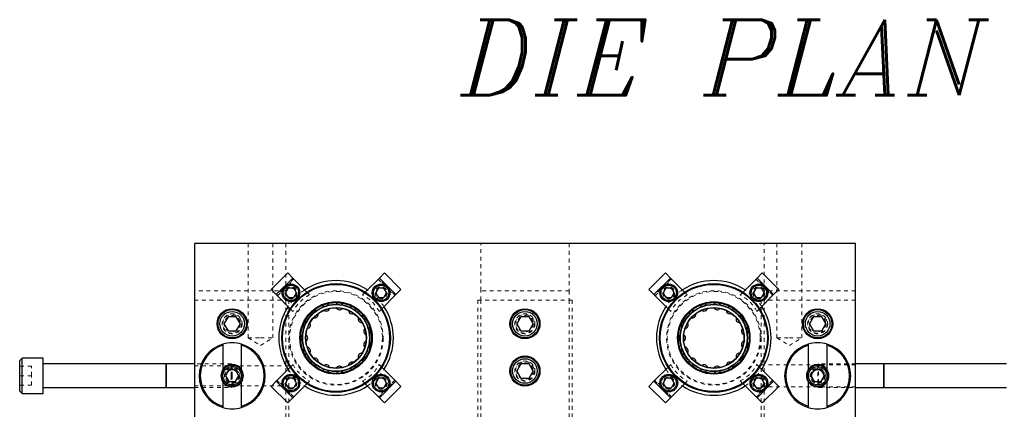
# Model space of a CAD drawing. Header units: inches. Extents: x 1802 to 2468, y -253 to -72.
# Tile 324 of 570: x 2063 to 2089, y -83 to -72. Entities that reach past the tile are written whole.
import ezdxf

# ---------------------------------------------------------------- set-up
doc = ezdxf.new("R2010")
doc.units = ezdxf.units.IN
doc.header["$LTSCALE"] = 0.5
doc.header["$MEASUREMENT"] = 0
doc.linetypes.add('HIDDEN', pattern=[0.225, 0.15, -0.075])
for name, color, linetype in [('DIE-M-S3', 8, 'Continuous'), ('DSS-M-S', 53, 'Continuous'), ('SVD-M-S', 8, 'Continuous')]:
    doc.layers.add(name, color=color, linetype=linetype)
doc.styles.add('I', font='ITALIC.SHX')

msp = doc.modelspace()

# ---------------------------------------------------------------- linework, layer by layer
at = {"layer": 'DIE-M-S3', "linetype": 'Continuous', "lineweight": 25}
for p, q in [((2068.71416, -80.90458), (2068.71416, -80.93593)), ((2068.71416, -80.93593), (2068.71416, -81.58295)), ((2069.21416, -80.93593), (2069.21416, -80.90458)), ((2069.21416, -81.58295), (2069.21416, -80.93593)), ((2084.21416, -80.90458), (2084.21416, -80.93593)), ((2084.21416, -80.93593), (2084.21416, -81.58295)), ((2084.71416, -80.93593), (2084.71416, -80.90458)), ((2084.71416, -81.58295), (2084.71416, -80.93593)), ((2068.71416, -81.90326), (2068.71416, -82.55027)), ((2069.21416, -82.55027), (2069.21416, -81.90326)), ((2084.21416, -81.90326), (2084.21416, -82.55027)), ((2084.71416, -82.55027), (2084.71416, -81.90326)), ((2068.71416, -82.55027), (2068.71416, -82.58163)), ((2069.21416, -82.58163), (2069.21416, -82.55027)), ((2084.21416, -82.55027), (2084.21416, -82.58163)), ((2084.71416, -82.58163), (2084.71416, -82.55027))]:
    msp.add_line(p, q, dxfattribs=at)
at = {"layer": 'DIE-M-S3', "linetype": 'HIDDEN', "lineweight": 18}
for centre in [(2068.96416, -81.7431), (2084.46416, -81.7431)]:
    msp.add_circle(centre, 0.203, dxfattribs=at)
at = {"layer": 'DIE-M-S3', "linetype": 'Continuous', "lineweight": 25}
for centre, radius, start, end in [((2068.96416, -81.7431), 0.875, 106.60155, 253.39845), ((2068.96416, -81.7431), 0.845, 107.208993, 252.791007), ((2068.96416, -81.7431), 0.875, 73.39845, 106.60155), ((2068.96416, -81.7431), 0.875, 286.60155, 73.39845), ((2068.96416, -81.7431), 0.845, 287.208993, 72.791007), ((2084.46416, -81.7431), 0.875, 106.60155, 253.39845), ((2084.46416, -81.7431), 0.845, 107.208993, 252.791007), ((2084.46416, -81.7431), 0.875, 73.39845, 106.60155), ((2084.46416, -81.7431), 0.875, 286.60155, 73.39845), ((2084.46416, -81.7431), 0.845, 287.208993, 72.791007), ((2068.96416, -81.7431), 0.2969, 147.35557, 212.64443), ((2068.96416, -81.7431), 0.2969, 32.64443, 147.35557), ((2068.96416, -81.7431), 0.2969, 327.35557, 32.64443), ((2084.46416, -81.7431), 0.2969, 147.35557, 212.64443), ((2084.46416, -81.7431), 0.2969, 32.64443, 147.35557), ((2084.46416, -81.7431), 0.2969, 327.35557, 32.64443), ((2068.96416, -81.7431), 0.2969, 212.64443, 327.35557), ((2084.46416, -81.7431), 0.2969, 212.64443, 327.35557), ((2068.96416, -81.7431), 0.875, 253.39845, 286.60155), ((2084.46416, -81.7431), 0.875, 253.39845, 286.60155)]:
    msp.add_arc(centre, radius, start, end, dxfattribs=at)
at = {"layer": 'DSS-M-S', "linetype": 'Continuous', "lineweight": 25}
for p, q in [((2067.96416, -78.2431), (2067.96416, -85.6181)), ((2085.46416, -78.2431), (2067.96416, -78.2431)), ((2085.46416, -84.7431), (2085.46416, -78.2431)), ((2070.43394, -79.02448), (2069.99554, -79.46288)), ((2070.56759, -79.15812), (2070.12918, -79.59653)), ((2070.56759, -79.15812), (2070.43394, -79.02448)), ((2070.94081, -79.53135), (2070.56759, -79.15812)), ((2072.86073, -79.15812), (2072.4875, -79.53135)), ((2072.99438, -79.02448), (2072.86073, -79.15812)), ((2073.29914, -79.59653), (2072.86073, -79.15812)), ((2073.43278, -79.46288), (2072.99438, -79.02448)), ((2080.43394, -79.02448), (2079.99554, -79.46288)), ((2080.56759, -79.15812), (2080.12918, -79.59653)), ((2080.56759, -79.15812), (2080.43394, -79.02448)), ((2080.94081, -79.53135), (2080.56759, -79.15812)), ((2082.86073, -79.15812), (2082.4875, -79.53135)), ((2082.99438, -79.02448), (2082.86073, -79.15812)), ((2083.29914, -79.59653), (2082.86073, -79.15812)), ((2083.43278, -79.46288), (2082.99438, -79.02448)), ((2069.99554, -79.46288), (2070.12918, -79.59653)), ((2070.44875, -79.42486), (2070.37658, -79.54986)), ((2070.59309, -79.42486), (2070.44875, -79.42486)), ((2070.66525, -79.54986), (2070.59309, -79.42486)), ((2072.83523, -79.42486), (2072.76306, -79.54986)), ((2072.97957, -79.42486), (2072.83523, -79.42486)), ((2073.05174, -79.54986), (2072.97957, -79.42486)), ((2073.29914, -79.59653), (2073.43278, -79.46288)), ((2079.99554, -79.46288), (2080.12918, -79.59653)), ((2080.44875, -79.42486), (2080.37658, -79.54986)), ((2080.59309, -79.42486), (2080.44875, -79.42486)), ((2080.66525, -79.54986), (2080.59309, -79.42486)), ((2082.83523, -79.42486), (2082.76306, -79.54986)), ((2082.97957, -79.42486), (2082.83523, -79.42486)), ((2083.05174, -79.54986), (2082.97957, -79.42486)), ((2083.29914, -79.59653), (2083.43278, -79.46288)), ((2070.12918, -79.59653), (2070.50241, -79.96976)), ((2070.37658, -79.54986), (2070.44875, -79.67486)), ((2070.44875, -79.67486), (2070.59309, -79.67486)), ((2070.59309, -79.67486), (2070.66525, -79.54986)), ((2072.76306, -79.54986), (2072.83523, -79.67486)), ((2072.83523, -79.67486), (2072.97957, -79.67486)), ((2072.92591, -79.96976), (2073.29914, -79.59653)), ((2072.97957, -79.67486), (2073.05174, -79.54986)), ((2080.12918, -79.59653), (2080.50241, -79.96976)), ((2080.37658, -79.54986), (2080.44875, -79.67486)), ((2080.44875, -79.67486), (2080.59309, -79.67486)), ((2080.59309, -79.67486), (2080.66525, -79.54986)), ((2082.76306, -79.54986), (2082.83523, -79.67486)), ((2082.83523, -79.67486), (2082.97957, -79.67486)), ((2082.92591, -79.96976), (2083.29914, -79.59653)), ((2082.97957, -79.67486), (2083.05174, -79.54986)), ((2070.50241, -81.51645), (2070.12918, -81.88968)), ((2073.29914, -81.88968), (2072.92591, -81.51645)), ((2080.50241, -81.51645), (2080.12918, -81.88968)), ((2083.29914, -81.88968), (2082.92591, -81.51645)), ((2070.44875, -81.81134), (2070.37658, -81.93634)), ((2070.59309, -81.81134), (2070.44875, -81.81134)), ((2070.66525, -81.93634), (2070.59309, -81.81134)), ((2072.83523, -81.81134), (2072.76306, -81.93634)), ((2072.97957, -81.81134), (2072.83523, -81.81134)), ((2073.05174, -81.93634), (2072.97957, -81.81134)), ((2080.44875, -81.81134), (2080.37658, -81.93634)), ((2080.59309, -81.81134), (2080.44875, -81.81134)), ((2080.66525, -81.93634), (2080.59309, -81.81134)), ((2082.83523, -81.81134), (2082.76306, -81.93634)), ((2082.97957, -81.81134), (2082.83523, -81.81134)), ((2083.05174, -81.93634), (2082.97957, -81.81134)), ((2070.12918, -81.88968), (2069.99554, -82.02332)), ((2069.99554, -82.02332), (2070.43394, -82.46172)), ((2070.12918, -81.88968), (2070.56759, -82.32808)), ((2070.37658, -81.93634), (2070.44875, -82.06134)), ((2070.44875, -82.06134), (2070.59309, -82.06134)), ((2070.56759, -82.32808), (2070.94081, -81.95485)), ((2070.59309, -82.06134), (2070.66525, -81.93634)), ((2072.4875, -81.95485), (2072.86073, -82.32808)), ((2072.76306, -81.93634), (2072.83523, -82.06134)), ((2072.83523, -82.06134), (2072.97957, -82.06134)), ((2072.86073, -82.32808), (2073.29914, -81.88968)), ((2072.97957, -82.06134), (2073.05174, -81.93634)), ((2072.99438, -82.46172), (2073.43278, -82.02332)), ((2073.43278, -82.02332), (2073.29914, -81.88968)), ((2080.12918, -81.88968), (2079.99554, -82.02332)), ((2079.99554, -82.02332), (2080.43394, -82.46172)), ((2080.12918, -81.88968), (2080.56759, -82.32808)), ((2080.37658, -81.93634), (2080.44875, -82.06134)), ((2080.44875, -82.06134), (2080.59309, -82.06134)), ((2080.56759, -82.32808), (2080.94081, -81.95485)), ((2080.59309, -82.06134), (2080.66525, -81.93634)), ((2082.4875, -81.95485), (2082.86073, -82.32808)), ((2082.76306, -81.93634), (2082.83523, -82.06134)), ((2082.83523, -82.06134), (2082.97957, -82.06134)), ((2082.86073, -82.32808), (2083.29914, -81.88968)), ((2082.97957, -82.06134), (2083.05174, -81.93634)), ((2082.99438, -82.46172), (2083.43278, -82.02332)), ((2083.43278, -82.02332), (2083.29914, -81.88968)), ((2070.43394, -82.46172), (2070.56759, -82.32808)), ((2072.86073, -82.32808), (2072.99438, -82.46172)), ((2080.43394, -82.46172), (2080.56759, -82.32808)), ((2082.86073, -82.32808), (2082.99438, -82.46172))]:
    msp.add_line(p, q, dxfattribs=at)
at = {"layer": 'DSS-M-S', "linetype": 'HIDDEN', "lineweight": 18}
for p, q in [((2069.38606, -78.2431), (2069.38606, -80.7431)), ((2070.04226, -80.7431), (2070.04226, -78.2431)), ((2070.38416, -78.2431), (2070.38416, -79.4931)), ((2075.54416, -79.4931), (2075.54416, -78.2431)), ((2077.88416, -78.2431), (2077.88416, -79.4931)), ((2083.04416, -79.4931), (2083.04416, -78.2431)), ((2083.38606, -78.2431), (2083.38606, -80.7431)), ((2084.04226, -80.7431), (2084.04226, -78.2431)), ((2070.58597, -79.17651), (2070.14756, -79.61491)), ((2070.15994, -79.62729), (2070.59834, -79.18888)), ((2072.82997, -79.18888), (2073.26838, -79.62729)), ((2073.28075, -79.61491), (2072.84235, -79.17651)), ((2080.58597, -79.17651), (2080.14756, -79.61491)), ((2080.15994, -79.62729), (2080.59834, -79.18888)), ((2082.82997, -79.18888), (2083.26838, -79.62729)), ((2083.28075, -79.61491), (2082.84235, -79.17651)), ((2070.38416, -79.4931), (2067.96416, -79.4931)), ((2070.38416, -79.4931), (2070.38416, -79.7431)), ((2077.88416, -79.4931), (2075.54416, -79.4931)), ((2075.54416, -79.7431), (2075.54416, -79.4931)), ((2077.88416, -79.4931), (2077.88416, -79.7431)), ((2085.46416, -79.4931), (2083.04416, -79.4931)), ((2083.04416, -79.7431), (2083.04416, -79.4931)), ((2070.46416, -79.7431), (2067.96416, -79.7431)), ((2070.38416, -79.7431), (2070.38416, -87.2431)), ((2070.46416, -87.2431), (2070.46416, -79.7431)), ((2071.01356, -79.6041), (2070.94081, -79.53135)), ((2072.4875, -79.53135), (2072.41475, -79.6041)), ((2075.46416, -79.7431), (2075.46416, -96.7431)), ((2077.96416, -79.7431), (2075.46416, -79.7431)), ((2075.54416, -79.7431), (2075.54416, -96.7431)), ((2077.88416, -79.7431), (2077.88416, -96.7431)), ((2077.96416, -86.2431), (2077.96416, -79.7431)), ((2081.01356, -79.6041), (2080.94081, -79.53135)), ((2082.4875, -79.53135), (2082.41475, -79.6041)), ((2082.96416, -79.7431), (2082.96416, -93.62615)), ((2085.46416, -79.7431), (2082.96416, -79.7431)), ((2083.04416, -79.7431), (2083.04416, -96.7431)), ((2070.50241, -79.96976), (2070.57516, -80.04251)), ((2072.85316, -80.04251), (2072.92591, -79.96976)), ((2080.50241, -79.96976), (2080.57516, -80.04251)), ((2082.85316, -80.04251), (2082.92591, -79.96976)), ((2069.38606, -80.7431), (2069.71416, -80.7431)), ((2069.38606, -80.7431), (2069.71416, -80.94024)), ((2069.71416, -80.7431), (2070.04226, -80.7431)), ((2069.71416, -80.94024), (2070.04226, -80.7431)), ((2083.38606, -80.7431), (2083.71416, -80.7431)), ((2083.38606, -80.7431), (2083.71416, -80.94024)), ((2083.71416, -80.7431), (2084.04226, -80.7431)), ((2083.71416, -80.94024), (2084.04226, -80.7431)), ((2070.93799, -81.17988), (2070.94335, -81.18004)), ((2080.93799, -81.17988), (2080.94335, -81.18004)), ((2070.46416, -81.47745), (2067.96416, -81.47745)), ((2070.57516, -81.4437), (2070.50241, -81.51645)), ((2072.92591, -81.51645), (2072.85316, -81.4437)), ((2080.57516, -81.4437), (2080.50241, -81.51645)), ((2082.92591, -81.51645), (2082.85316, -81.4437)), ((2085.46416, -81.45405), (2082.96416, -81.45405)), ((2067.96416, -82.00875), (2070.46416, -82.00875)), ((2070.14756, -81.87129), (2070.58597, -82.3097)), ((2070.59834, -82.29732), (2070.15994, -81.85892)), ((2070.94081, -81.95485), (2071.01356, -81.8821)), ((2072.41475, -81.8821), (2072.4875, -81.95485)), ((2073.26838, -81.85892), (2072.82997, -82.29732)), ((2072.84235, -82.3097), (2073.28075, -81.87129)), ((2080.14756, -81.87129), (2080.58597, -82.3097)), ((2080.59834, -82.29732), (2080.15994, -81.85892)), ((2080.94081, -81.95485), (2081.01356, -81.8821)), ((2082.41475, -81.8821), (2082.4875, -81.95485)), ((2083.26838, -81.85892), (2082.82997, -82.29732)), ((2082.84235, -82.3097), (2083.28075, -81.87129)), ((2082.96416, -82.03215), (2085.46416, -82.03215))]:
    msp.add_line(p, q, dxfattribs=at)
at = {"layer": 'DSS-M-S', "linetype": 'Continuous', "lineweight": 25}
for centre, radius in [((2071.71416, -80.7431), 1.4375), ((2070.52092, -79.54986), 0.23438), ((2071.71416, -80.7431), 1.4175), ((2070.52092, -79.54986), 0.20312), ((2072.9074, -79.54986), 0.23438), ((2072.9074, -79.54986), 0.20312), ((2081.71416, -80.7431), 1.4375), ((2080.52092, -79.54986), 0.23438), ((2081.71416, -80.7431), 1.4175), ((2080.52092, -79.54986), 0.20312), ((2082.9074, -79.54986), 0.23438), ((2082.9074, -79.54986), 0.20312), ((2068.96416, -80.3681), 0.3985), ((2071.71416, -80.7431), 0.9575), ((2071.71416, -80.7431), 0.9375), ((2071.71416, -80.7431), 0.89062), ((2071.71416, -80.7431), 0.88275), ((2071.71416, -80.7431), 0.80475), ((2071.71416, -80.7431), 0.79688), ((2076.71416, -80.3681), 0.3985), ((2081.71416, -80.7431), 0.9575), ((2081.71416, -80.7431), 0.9375), ((2081.71416, -80.7431), 0.89062), ((2081.71416, -80.7431), 0.88275), ((2081.71416, -80.7431), 0.80475), ((2081.71416, -80.7431), 0.79688), ((2084.46416, -80.3681), 0.3985), ((2076.71416, -81.6181), 0.3985), ((2070.52092, -81.93634), 0.23438), ((2070.52092, -81.93634), 0.20312), ((2072.9074, -81.93634), 0.23438), ((2072.9074, -81.93634), 0.20313), ((2080.52092, -81.93634), 0.23438), ((2080.52092, -81.93634), 0.20312), ((2082.9074, -81.93634), 0.23438), ((2082.9074, -81.93634), 0.20313)]:
    msp.add_circle(centre, radius, dxfattribs=at)
at = {"layer": 'DSS-M-S', "linetype": 'HIDDEN', "lineweight": 18}
for centre, radius in [((2070.52092, -79.54986), 0.1595), ((2070.52092, -79.54986), 0.15625), ((2070.52092, -79.54986), 0.13297), ((2070.52092, -79.54986), 0.1327), ((2070.52092, -79.54986), 0.13218), ((2070.52092, -79.54986), 0.1285), ((2071.71416, -80.7431), 1.25), ((2072.9074, -79.54986), 0.1595), ((2072.9074, -79.54986), 0.15625), ((2072.9074, -79.54986), 0.13297), ((2072.9074, -79.54986), 0.1327), ((2072.9074, -79.54986), 0.13218), ((2072.9074, -79.54986), 0.1285), ((2080.52092, -79.54986), 0.1595), ((2080.52092, -79.54986), 0.15625), ((2080.52092, -79.54986), 0.13297), ((2080.52092, -79.54986), 0.1327), ((2080.52092, -79.54986), 0.13218), ((2080.52092, -79.54986), 0.1285), ((2081.71416, -80.7431), 1.25), ((2082.9074, -79.54986), 0.1595), ((2082.9074, -79.54986), 0.15625), ((2082.9074, -79.54986), 0.13297), ((2082.9074, -79.54986), 0.1327), ((2082.9074, -79.54986), 0.13218), ((2082.9074, -79.54986), 0.1285), ((2071.71416, -80.7431), 1.23), ((2081.71416, -80.7431), 1.23), ((2071.71416, -80.7431), 0.9575), ((2071.71416, -80.7431), 0.88275), ((2071.71416, -80.7431), 0.80475), ((2081.71416, -80.7431), 0.9575), ((2081.71416, -80.7431), 0.88275), ((2081.71416, -80.7431), 0.80475), ((2068.96416, -80.3681), 0.2655), ((2068.96416, -80.3681), 0.21095), ((2076.71416, -80.3681), 0.2655), ((2076.71416, -80.3681), 0.21095), ((2084.46416, -80.3681), 0.2655), ((2084.46416, -80.3681), 0.21095), ((2076.71416, -81.6181), 0.2655), ((2076.71416, -81.6181), 0.21095), ((2068.96416, -81.7431), 0.15625), ((2070.52092, -81.93634), 0.1595), ((2070.52092, -81.93634), 0.15625), ((2070.52092, -81.93634), 0.13297), ((2070.52092, -81.93634), 0.1327), ((2070.52092, -81.93634), 0.13218), ((2070.52092, -81.93634), 0.1285), ((2072.9074, -81.93634), 0.1595), ((2072.9074, -81.93634), 0.15625), ((2072.9074, -81.93634), 0.13297), ((2072.9074, -81.93634), 0.1327), ((2072.9074, -81.93634), 0.13218), ((2072.9074, -81.93634), 0.1285), ((2080.52092, -81.93634), 0.1595), ((2080.52092, -81.93634), 0.15625), ((2080.52092, -81.93634), 0.13297), ((2080.52092, -81.93634), 0.1327), ((2080.52092, -81.93634), 0.13218), ((2080.52092, -81.93634), 0.1285), ((2082.9074, -81.93634), 0.1595), ((2082.9074, -81.93634), 0.15625), ((2082.9074, -81.93634), 0.13297), ((2082.9074, -81.93634), 0.1327), ((2082.9074, -81.93634), 0.13218), ((2082.9074, -81.93634), 0.1285), ((2084.46416, -81.7431), 0.15625)]:
    msp.add_circle(centre, radius, dxfattribs=at)
at = {"layer": 'DSS-M-S', "linetype": 'Continuous', "lineweight": 25}
for centre, radius, start, end in [((2071.71416, -80.7431), 1.5165, 56.795435, 123.204565), ((2081.71416, -80.7431), 1.5165, 56.795435, 123.204565), ((2071.71416, -80.7431), 1.5165, 146.795435, 180), ((2071.45343, -79.94065), 0.09375, 45.544053, 170.694737), ((2071.45343, -79.94065), 0.09375, 230.805435, 270), ((2071.45343, -79.94065), 0.09375, 270, 344.933776), ((2071.80235, -79.90397), 0.09375, 206.817115, 270), ((2071.80235, -79.90397), 0.09375, 21.558851, 146.690525), ((2071.80235, -79.90397), 0.09375, 270, 320.942923), ((2072.13603, -80.01239), 0.09375, 182.825525, 270), ((2072.13603, -80.01239), 0.09375, 357.570897, 122.687837), ((2071.71416, -80.7431), 1.5165, 326.795435, 33.204565), ((2081.71416, -80.7431), 1.5165, 146.795435, 180), ((2081.45343, -79.94065), 0.09375, 45.544053, 170.694737), ((2081.45343, -79.94065), 0.09375, 230.805435, 270), ((2081.45343, -79.94065), 0.09375, 270, 344.933776), ((2081.80235, -79.90397), 0.09375, 206.817115, 270), ((2081.80235, -79.90397), 0.09375, 21.558851, 146.690525), ((2081.80235, -79.90397), 0.09375, 270, 320.942923), ((2082.13603, -80.01239), 0.09375, 182.825525, 270), ((2082.13603, -80.01239), 0.09375, 357.570897, 122.687837), ((2081.71416, -80.7431), 1.5165, 326.795435, 33.204565), ((2071.14958, -80.11607), 0.09375, 69.526167, 194.700135), ((2071.14958, -80.11607), 0.09375, 255.376627, 270), ((2071.14958, -80.11607), 0.09375, 270, 8.926437), ((2072.13603, -80.01239), 0.09375, 270, 296.954217), ((2072.39677, -80.24716), 0.09375, 158.830977, 270), ((2072.39677, -80.24716), 0.09375, 333.580532, 98.687012), ((2081.14958, -80.11607), 0.09375, 69.526167, 194.700135), ((2081.14958, -80.11607), 0.09375, 255.376627, 270), ((2081.14958, -80.11607), 0.09375, 270, 8.926437), ((2082.13603, -80.01239), 0.09375, 270, 296.954217), ((2082.39677, -80.24716), 0.09375, 158.830977, 270), ((2082.39677, -80.24716), 0.09375, 333.580532, 98.687012), ((2070.94335, -80.39992), 0.09375, 93.706535, 218.706378), ((2070.94335, -80.39992), 0.09375, 278.793331, 32.920565), ((2072.53947, -80.56768), 0.09375, 134.833789, 248.877234), ((2072.53947, -80.56768), 0.09375, 309.588093, 74.688681), ((2080.94335, -80.39992), 0.09375, 93.706535, 218.706378), ((2080.94335, -80.39992), 0.09375, 278.793331, 32.920565), ((2082.53947, -80.56768), 0.09375, 134.833789, 248.877234), ((2082.53947, -80.56768), 0.09375, 309.588093, 74.688681), ((2071.71416, -80.7431), 1.5165, 180, 213.204565), ((2070.87041, -80.7431), 0.09375, 117.685543, 242.713125), ((2070.87041, -80.7431), 0.09375, 302.799758, 56.915818), ((2081.71416, -80.7431), 1.5165, 180, 213.204565), ((2080.87041, -80.7431), 0.09375, 117.685543, 242.713125), ((2080.87041, -80.7431), 0.09375, 302.799758, 56.915818), ((2070.94335, -81.08629), 0.09375, 141.667962, 266.720387), ((2070.94335, -81.08629), 0.09375, 326.806471, 80.911854), ((2072.53947, -80.91853), 0.09375, 110.834278, 224.885317), ((2072.53947, -80.91853), 0.09375, 285.593922, 50.68904), ((2080.94335, -81.08629), 0.09375, 141.667962, 266.720387), ((2080.94335, -81.08629), 0.09375, 326.806471, 80.911854), ((2082.53947, -80.91853), 0.09375, 110.834278, 224.885317), ((2082.53947, -80.91853), 0.09375, 285.593922, 50.68904), ((2071.14958, -81.37013), 0.09375, 350.813139, 104.908331), ((2072.39677, -81.23905), 0.09375, 86.832764, 200.891783), ((2072.39677, -81.23905), 0.09375, 270, 26.696922), ((2081.14958, -81.37013), 0.09375, 350.813139, 104.908331), ((2082.39677, -81.23905), 0.09375, 86.832764, 200.891783), ((2082.39677, -81.23905), 0.09375, 270, 26.696922), ((2071.14958, -81.37013), 0.09375, 165.653451, 270), ((2071.14958, -81.37013), 0.09375, 270, 290.739792), ((2071.45343, -81.54556), 0.09375, 189.641668, 270), ((2071.45343, -81.54556), 0.09375, 14.81943, 128.904905), ((2071.80235, -81.58223), 0.09375, 38.825016, 152.901234), ((2072.13603, -81.47381), 0.09375, 62.829569, 176.896974), ((2072.13603, -81.47381), 0.09375, 237.624916, 270), ((2072.13603, -81.47381), 0.09375, 270, 2.708045), ((2072.39677, -81.23905), 0.09375, 261.608784, 270), ((2081.14958, -81.37013), 0.09375, 165.653451, 270), ((2081.14958, -81.37013), 0.09375, 270, 290.739792), ((2081.45343, -81.54556), 0.09375, 189.641668, 270), ((2081.45343, -81.54556), 0.09375, 14.81943, 128.904905), ((2081.80235, -81.58223), 0.09375, 38.825016, 152.901234), ((2082.13603, -81.47381), 0.09375, 62.829569, 176.896974), ((2082.13603, -81.47381), 0.09375, 237.624916, 270), ((2082.13603, -81.47381), 0.09375, 270, 2.708045), ((2082.39677, -81.23905), 0.09375, 261.608784, 270), ((2071.45343, -81.54556), 0.09375, 270, 314.732632), ((2071.80235, -81.58223), 0.09375, 213.632271, 270), ((2071.80235, -81.58223), 0.09375, 270, 338.722177), ((2081.45343, -81.54556), 0.09375, 270, 314.732632), ((2081.80235, -81.58223), 0.09375, 213.632271, 270), ((2081.80235, -81.58223), 0.09375, 270, 338.722177), ((2071.71416, -80.7431), 1.5165, 236.795435, 303.204565), ((2081.71416, -80.7431), 1.5165, 236.795435, 303.204565)]:
    msp.add_arc(centre, radius, start, end, dxfattribs=at)
at = {"layer": 'DSS-M-S', "linetype": 'HIDDEN', "lineweight": 18}
for centre, radius, start, end in [((2071.71416, -80.7431), 1.5165, 123.204565, 146.795435), ((2071.71416, -80.7431), 1.5165, 33.204565, 56.795435), ((2081.71416, -80.7431), 1.5165, 123.204565, 146.795435), ((2081.71416, -80.7431), 1.5165, 33.204565, 56.795435), ((2071.48965, -80.5186), 1.031, 117.501613, 152.498387), ((2071.93867, -80.5186), 1.031, 27.501613, 62.498387), ((2081.48965, -80.5186), 1.031, 117.501613, 152.498387), ((2081.93867, -80.5186), 1.031, 27.501613, 62.498387), ((2071.71416, -80.7431), 1.5165, 213.204565, 236.795435), ((2071.48965, -80.96761), 1.031, 207.501613, 242.498387), ((2071.93867, -80.96761), 1.031, 297.501613, 332.498387), ((2071.71416, -80.7431), 1.5165, 303.204565, 326.795435), ((2081.71416, -80.7431), 1.5165, 213.204565, 236.795435), ((2081.48965, -80.96761), 1.031, 207.501613, 242.498387), ((2081.93867, -80.96761), 1.031, 297.501613, 332.498387), ((2081.71416, -80.7431), 1.5165, 303.204565, 326.795435)]:
    msp.add_arc(centre, radius, start, end, dxfattribs=at)
at = {"layer": 'SVD-M-S', "linetype": 'Continuous', "lineweight": 25}
for p, q in [((2068.85591, -80.1806), (2068.74765, -80.3681)), ((2069.07241, -80.1806), (2068.85591, -80.1806)), ((2069.18067, -80.3681), (2069.07241, -80.1806)), ((2076.60591, -80.1806), (2076.49765, -80.3681)), ((2076.82241, -80.1806), (2076.60591, -80.1806)), ((2076.93067, -80.3681), (2076.82241, -80.1806)), ((2084.35591, -80.1806), (2084.24765, -80.3681)), ((2084.57241, -80.1806), (2084.35591, -80.1806)), ((2084.68067, -80.3681), (2084.57241, -80.1806)), ((2068.74765, -80.3681), (2068.85591, -80.5556)), ((2069.07241, -80.5556), (2069.18067, -80.3681)), ((2076.49765, -80.3681), (2076.60591, -80.5556)), ((2076.82241, -80.5556), (2076.93067, -80.3681)), ((2084.24765, -80.3681), (2084.35591, -80.5556)), ((2084.57241, -80.5556), (2084.68067, -80.3681)), ((2068.85591, -80.5556), (2069.07241, -80.5556)), ((2076.60591, -80.5556), (2076.82241, -80.5556)), ((2084.35591, -80.5556), (2084.57241, -80.5556)), ((2063.40166, -81.27435), (2063.33916, -81.33685)), ((2063.96416, -81.27435), (2063.40166, -81.27435)), ((2063.40166, -81.7431), (2063.40166, -81.27435)), ((2063.96416, -81.7431), (2063.96416, -81.27435)), ((2063.33916, -81.7431), (2063.33916, -81.33685)), ((2067.21455, -81.4306), (2063.96416, -81.4306)), ((2067.21455, -81.7431), (2067.21455, -81.4306)), ((2067.22309, -81.4306), (2067.21608, -81.44986)), ((2067.21608, -81.7431), (2067.21608, -81.44986)), ((2067.96416, -81.4306), (2067.22309, -81.4306)), ((2067.22309, -81.7431), (2067.22309, -81.4306)), ((2076.60591, -81.4306), (2076.49765, -81.6181)), ((2076.82241, -81.4306), (2076.60591, -81.4306)), ((2076.93067, -81.6181), (2076.82241, -81.4306)), ((2086.20523, -81.4306), (2085.46416, -81.4306)), ((2086.21224, -81.44986), (2086.20523, -81.4306)), ((2086.20523, -81.4306), (2086.20523, -82.0556)), ((2086.21224, -81.44986), (2086.21224, -82.03635)), ((2089.46416, -81.4306), (2086.21377, -81.4306)), ((2086.21377, -81.4306), (2086.21377, -82.0556)), ((2063.33916, -82.14935), (2063.33916, -81.7431)), ((2063.40166, -82.21185), (2063.40166, -81.7431)), ((2063.96416, -82.21185), (2063.96416, -81.7431)), ((2067.21455, -82.0556), (2067.21455, -81.7431)), ((2067.21608, -82.03635), (2067.21608, -81.7431)), ((2067.22309, -82.0556), (2067.22309, -81.7431)), ((2068.87409, -81.5871), (2068.78403, -81.7431)), ((2068.78403, -81.7431), (2068.87409, -81.8991)), ((2069.05423, -81.5871), (2068.87409, -81.5871)), ((2069.14429, -81.7431), (2069.05423, -81.5871)), ((2069.05423, -81.8991), (2069.14429, -81.7431)), ((2076.49765, -81.6181), (2076.60591, -81.8056)), ((2076.60591, -81.8056), (2076.82241, -81.8056)), ((2076.82241, -81.8056), (2076.93067, -81.6181)), ((2084.37409, -81.5871), (2084.28403, -81.7431)), ((2084.28403, -81.7431), (2084.37409, -81.8991)), ((2084.55423, -81.5871), (2084.37409, -81.5871)), ((2084.64429, -81.7431), (2084.55423, -81.5871)), ((2084.55423, -81.8991), (2084.64429, -81.7431)), ((2063.96416, -82.0556), (2067.21455, -82.0556)), ((2067.21608, -82.03635), (2067.22309, -82.0556)), ((2067.22309, -82.0556), (2067.96416, -82.0556)), ((2068.87409, -81.8991), (2069.05423, -81.8991)), ((2084.37409, -81.8991), (2084.55423, -81.8991)), ((2085.46416, -82.0556), (2086.20523, -82.0556)), ((2086.20523, -82.0556), (2086.21224, -82.03635)), ((2086.21377, -82.0556), (2089.46416, -82.0556)), ((2063.33916, -82.14935), (2063.40166, -82.21185)), ((2063.40166, -82.21185), (2063.96416, -82.21185))]:
    msp.add_line(p, q, dxfattribs=at)
at = {"layer": 'SVD-M-S', "linetype": 'HIDDEN', "lineweight": 18}
for p, q in [((2063.65166, -81.4931), (2063.33916, -81.4931)), ((2063.65166, -81.7431), (2063.65166, -81.4931)), ((2067.21608, -81.44986), (2067.21608, -82.03635)), ((2068.94071, -81.4306), (2067.96416, -81.4306)), ((2068.94071, -81.7431), (2068.94071, -81.4306)), ((2068.96416, -81.45405), (2068.94071, -81.4306)), ((2068.96416, -81.7431), (2068.96416, -81.45405)), ((2084.48761, -81.4306), (2084.46416, -81.45405)), ((2084.46416, -81.45405), (2084.46416, -82.03215)), ((2084.48761, -81.4306), (2084.48761, -82.0556)), ((2085.46416, -81.4306), (2084.48761, -81.4306)), ((2086.21224, -81.7431), (2086.21224, -81.44986)), ((2063.65166, -81.7431), (2063.33916, -81.7431)), ((2063.65166, -81.9931), (2063.65166, -81.7431)), ((2068.94071, -82.0556), (2068.94071, -81.7431)), ((2068.96416, -82.03215), (2068.96416, -81.7431)), ((2086.21224, -82.03635), (2086.21224, -81.7431)), ((2063.65166, -81.9931), (2063.33916, -81.9931)), ((2067.96416, -82.0556), (2068.94071, -82.0556)), ((2068.94071, -82.0556), (2068.96416, -82.03215)), ((2084.46416, -82.03215), (2084.48761, -82.0556)), ((2084.48761, -82.0556), (2085.46416, -82.0556))]:
    msp.add_line(p, q, dxfattribs=at)
at = {"layer": 'SVD-M-S', "linetype": 'Continuous', "lineweight": 25}
for centre, radius in [((2068.96416, -80.3681), 0.375), ((2076.71416, -80.3681), 0.375), ((2084.46416, -80.3681), 0.375), ((2068.96416, -80.3681), 0.325), ((2076.71416, -80.3681), 0.325), ((2084.46416, -80.3681), 0.325), ((2076.71416, -81.6181), 0.375), ((2076.71416, -81.6181), 0.325), ((2068.96416, -81.7431), 0.28125), ((2068.96416, -81.7431), 0.24375), ((2084.46416, -81.7431), 0.28125), ((2084.46416, -81.7431), 0.24375)]:
    msp.add_circle(centre, radius, dxfattribs=at)
at = {"layer": 'SVD-M-S', "linetype": 'HIDDEN', "lineweight": 18}
for centre, radius in [((2068.96416, -80.3681), 0.25), ((2068.96416, -80.3681), 0.21542), ((2068.96416, -80.3681), 0.21515), ((2068.96416, -80.3681), 0.21463), ((2076.71416, -80.3681), 0.25), ((2076.71416, -80.3681), 0.21542), ((2076.71416, -80.3681), 0.21515), ((2076.71416, -80.3681), 0.21463), ((2084.46416, -80.3681), 0.25), ((2084.46416, -80.3681), 0.21542), ((2084.46416, -80.3681), 0.21515), ((2084.46416, -80.3681), 0.21463), ((2068.96416, -81.7431), 0.1875), ((2068.96416, -81.7431), 0.16072), ((2068.96416, -81.7431), 0.16045), ((2068.96416, -81.7431), 0.15993), ((2076.71416, -81.6181), 0.25), ((2076.71416, -81.6181), 0.21542), ((2076.71416, -81.6181), 0.21515), ((2076.71416, -81.6181), 0.21463), ((2084.46416, -81.7431), 0.1875), ((2084.46416, -81.7431), 0.16072), ((2084.46416, -81.7431), 0.16045), ((2084.46416, -81.7431), 0.15993)]:
    msp.add_circle(centre, radius, dxfattribs=at)
at = {"layer": 'SVD-M-S', "linetype": 'Continuous', "lineweight": 25}
for centre, start, end in [((2067.21534, -81.44959), 180, 340), ((2086.21298, -81.44959), 200, 0), ((2067.21534, -82.03662), 20, 180), ((2086.21298, -82.03662), 0, 160)]:
    msp.add_arc(centre, 0.000787, start, end, dxfattribs=at)

# ---------------------------------------------------------------- texts
at = {"color": 6, "style": 'I'}
msp.add_text('DIE PLAN ', height=2, dxfattribs=at).set_placement((2075.01279, -74.32467))

doc.saveas('drawing.dxf')
